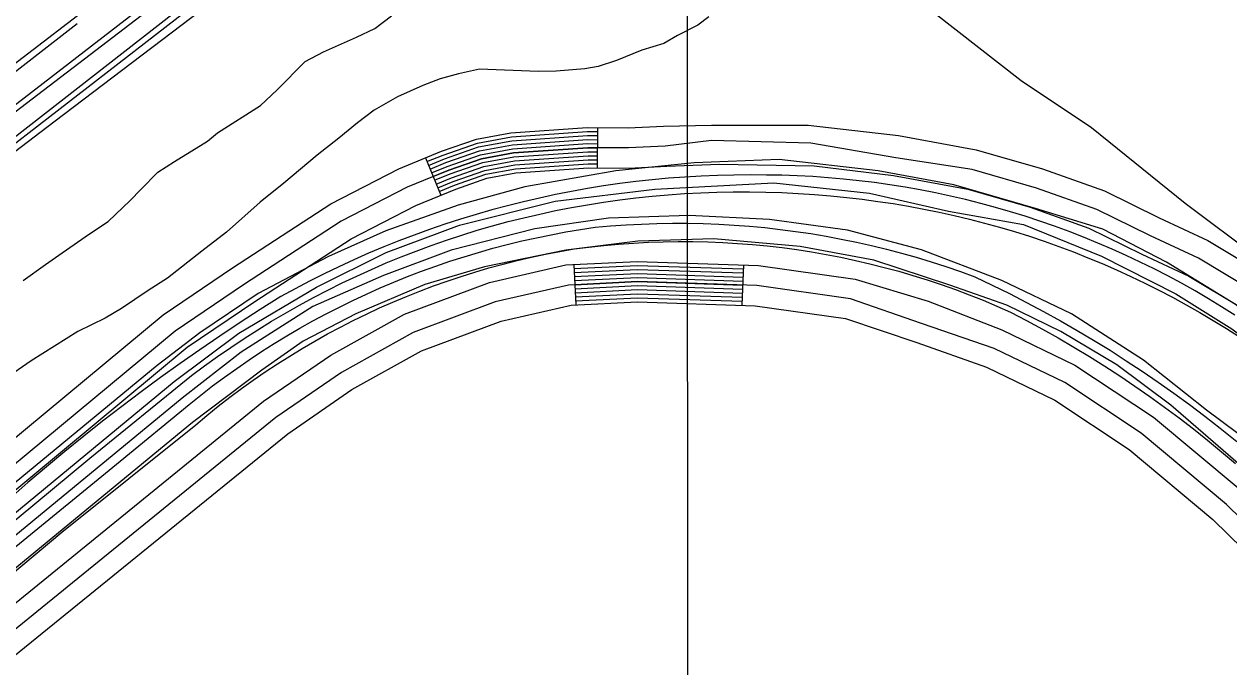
# Model space of a CAD drawing. Extents: x 3297753 to 3335611, y 652252 to 677623.
# Drawn here: x 3306629 to 3307525, y 667580 to 668058 of the extents above; entities that cross this region are included whole.
import ezdxf

# ---------------------------------------------------------------- set-up
doc = ezdxf.new("R2010")
doc.units = 0
for name, color, linetype in [('V-GRID-MAJR', 7, 'Continuous'), ('V-RAIL-TRAK', 7, 'Continuous'), ('V-ROAD-CNTR', 7, 'Continuous'), ('V-SITE-VEGE', 7, 'Continuous'), ('V-TOPO-SHOR', 7, 'Continuous'), ('V-UTIL-LINE', 7, 'Continuous')]:
    doc.layers.add(name, color=color, linetype=linetype)

msp = doc.modelspace()

# ---------------------------------------------------------------- linework, layer by layer
at = {"layer": 'V-GRID-MAJR'}
msp.add_spline([(3307129.44, 657635.96), (3307127.24, 660664.74), (3307122.83, 666726.16), (3307118.42, 672787.61), (3307116.22, 675820.25)], degree=3, dxfattribs=at)
at = {"layer": 'V-RAIL-TRAK'}
for points in [[(3305465.29, 667062.84), (3305492.9, 667084.2), (3305566.27, 667140.94), (3305603.31, 667169.85), (3305672.39, 667223.76), (3305787.16, 667313.12), (3305900.4, 667401.06), (3306015.16, 667489.92), (3306133.94, 667580.59), (3306154.82, 667596.65), (3306238.47, 667661.01), (3306319.58, 667724.16), (3306404.82, 667791.59), (3306514.67, 667881.15), (3306650.77, 667984.9), (3306796.55, 668095.63), (3306905.12, 668178.34), (3307023.37, 668268.05), (3307044.37, 668284.47), (3307106.53, 668333.09)], [(3306257.71, 667698.35), (3306273.87, 667713.26), (3306290.17, 667728), (3306306.61, 667742.59), (3306323.19, 667757.03), (3306339.91, 667771.3), (3306356.76, 667785.41), (3306373.75, 667799.36), (3306390.88, 667813.14), (3306408.13, 667826.76), (3306425.52, 667840.21), (3306579.57, 667959.97), (3306745.25, 668086.63), (3306823.2, 668144.99), (3306929.42, 668216.53)], [(3305999.72, 667537.82), (3306155.7, 667656.51), (3306278.23, 667754.41), (3306367.17, 667823.96), (3306392.52, 667843.79), (3306563.92, 667977.12), (3306667.98, 668058.05)], [(3307528.88, 667841.24), (3307519.15, 667847.39), (3307509.31, 667853.36), (3307499.37, 667859.17), (3307489.33, 667864.8), (3307479.19, 667870.25), (3307468.95, 667875.52), (3307458.63, 667880.6), (3307448.21, 667885.51), (3307437.71, 667890.23), (3307427.13, 667894.77), (3307416.48, 667899.11), (3307405.74, 667903.27), (3307394.93, 667907.24), (3307384.06, 667911.02), (3307373.12, 667914.61), (3307362.12, 667918), (3307351.06, 667921.2), (3307339.95, 667924.2), (3307328.78, 667927), (3307317.57, 667929.61), (3307306.31, 667932.02), (3307295.02, 667934.23), (3307283.68, 667936.25), (3307272.32, 667938.06), (3307260.92, 667939.67), (3307249.49, 667941.08), (3307238.04, 667942.29), (3307226.58, 667943.29), (3307215.09, 667944.09), (3307203.6, 667944.7), (3307192.09, 667945.09), (3307180.58, 667945.29), (3307168.43, 667945.4), (3307156.29, 667945.31), (3307144.14, 667945.02), (3307132, 667944.51), (3307119.88, 667943.8), (3307107.77, 667942.89), (3307095.67, 667941.77), (3307083.6, 667940.44), (3307071.55, 667938.91), (3307059.52, 667937.17), (3307047.53, 667935.23), (3307035.57, 667933.09), (3307023.66, 667930.75), (3307011.78, 667928.2), (3306999.95, 667925.45), (3306988.16, 667922.5), (3306976.43, 667919.35), (3306964.75, 667916), (3306953.14, 667912.45), (3306941.58, 667908.71), (3306930.09, 667904.78), (3306918.66, 667900.64), (3306907.31, 667896.32), (3306896.04, 667891.8), (3306884.84, 667887.09), (3306873.73, 667882.19), (3306862.69, 667877.1), (3306851.75, 667871.83), (3306840.9, 667866.37), (3306830.14, 667860.73), (3306819.48, 667854.9), (3306804.28, 667845.31), (3306789.2, 667835.55), (3306774.23, 667825.6), (3306759.39, 667815.47), (3306744.66, 667805.18), (3306730.06, 667794.7), (3306715.58, 667784.06), (3306701.23, 667773.24), (3306687.01, 667762.25), (3306672.92, 667751.09), (3306658.97, 667739.77), (3306645.15, 667728.29), (3306631.47, 667716.64), (3306617.92, 667704.83)], [(3306544.32, 667624.61), (3306677.59, 667734.93), (3306753.14, 667796.26), (3306762.75, 667803.42), (3306772.48, 667810.39), (3306782.33, 667817.2), (3306792.3, 667823.82), (3306802.39, 667830.27), (3306812.59, 667836.54), (3306822.91, 667842.62), (3306833.33, 667848.52), (3306843.85, 667854.23), (3306854.48, 667859.75), (3306865.2, 667865.08), (3306876.01, 667870.21), (3306886.92, 667875.16), (3306897.91, 667879.91), (3306908.98, 667884.46), (3306920.14, 667888.81), (3306931.37, 667892.96), (3306942.67, 667896.91), (3306954.04, 667900.66), (3306965.48, 667904.21), (3306976.98, 667907.55), (3306988.53, 667910.68), (3307000.27, 667913.6), (3307012.05, 667916.31), (3307023.88, 667918.81), (3307035.74, 667921.12), (3307047.65, 667923.21), (3307059.59, 667925.11), (3307071.56, 667926.79), (3307083.56, 667928.27), (3307095.59, 667929.54), (3307107.63, 667930.6), (3307119.69, 667931.46), (3307131.76, 667932.1), (3307143.85, 667932.54), (3307155.93, 667932.77), (3307168.02, 667932.79), (3307180.11, 667932.6), (3307192.19, 667932.21), (3307204.27, 667931.6), (3307216.33, 667930.79), (3307228.38, 667929.77), (3307240.41, 667928.53), (3307251.92, 667927.24), (3307263.41, 667925.73), (3307274.87, 667924.03), (3307286.3, 667922.13), (3307297.7, 667920.02), (3307309.05, 667917.71), (3307320.36, 667915.21), (3307331.63, 667912.51), (3307342.85, 667909.61), (3307354.02, 667906.51), (3307365.13, 667903.22), (3307376.18, 667899.73), (3307387.17, 667896.05), (3307398.09, 667892.18), (3307408.94, 667888.11), (3307419.71, 667883.86), (3307430.42, 667879.42), (3307441.04, 667874.78), (3307451.58, 667869.96), (3307462.03, 667864.96), (3307472.39, 667859.78), (3307482.66, 667854.42), (3307492.84, 667848.87), (3307502.92, 667843.15), (3307512.89, 667837.25), (3307522.76, 667831.18), (3307532.52, 667824.93)], [(3306539.13, 667601.34), (3306699.94, 667732.48), (3306751.3, 667774.73), (3306759.98, 667781.68), (3306768.79, 667788.47), (3306777.72, 667795.1), (3306786.76, 667801.57), (3306795.93, 667807.87), (3306805.2, 667814.01), (3306814.59, 667819.97), (3306824.09, 667825.76), (3306833.69, 667831.38), (3306843.39, 667836.82), (3306853.18, 667842.09), (3306863.07, 667847.17), (3306873.05, 667852.07), (3306883.12, 667856.8), (3306893.28, 667861.33), (3306903.51, 667865.69), (3306913.83, 667869.85), (3306924.21, 667873.83), (3306934.67, 667877.61), (3306945.19, 667881.21), (3306955.78, 667884.61), (3306966.43, 667887.82), (3306977.13, 667890.84), (3306987.89, 667893.66), (3306998.7, 667896.28), (3307009.55, 667898.71), (3307020.45, 667900.94), (3307031.39, 667902.97), (3307042.35, 667904.8), (3307053.36, 667906.43), (3307064.8, 667907.45), (3307076.25, 667908.27), (3307087.72, 667908.87), (3307099.2, 667909.27), (3307110.69, 667909.45), (3307122.17, 667909.43), (3307133.66, 667909.2), (3307145.13, 667908.76), (3307156.6, 667908.11), (3307168.05, 667907.25), (3307179.49, 667906.18), (3307190.91, 667904.91), (3307202.29, 667903.42), (3307213.66, 667901.73), (3307224.98, 667899.84), (3307236.27, 667897.74), (3307247.53, 667895.43), (3307258.74, 667892.92), (3307269.9, 667890.2), (3307281, 667887.28), (3307292.06, 667884.16), (3307303.05, 667880.84), (3307313.99, 667877.32), (3307324.85, 667873.6), (3307335.65, 667869.69), (3307348.57, 667863.54), (3307361.4, 667857.19), (3307374.13, 667850.64), (3307386.75, 667843.89), (3307399.27, 667836.95), (3307411.67, 667829.82), (3307423.97, 667822.49), (3307436.15, 667814.98), (3307448.21, 667807.28), (3307460.15, 667799.39), (3307471.96, 667791.31), (3307483.66, 667783.06), (3307495.22, 667774.62), (3307506.64, 667766.01), (3307517.94, 667757.21), (3307530.48, 667747.21)], [(3306493.17, 667543.07), (3306656.55, 667679.71), (3306756.27, 667759.66), (3306764.58, 667766.61), (3306773.01, 667773.4), (3306781.57, 667780.04), (3306790.26, 667786.51), (3306799.06, 667792.82), (3306807.99, 667798.96), (3306817.02, 667804.94), (3306826.17, 667810.74), (3306835.42, 667816.38), (3306844.77, 667821.84), (3306854.23, 667827.12), (3306863.78, 667832.23), (3306873.43, 667837.16), (3306883.17, 667841.9), (3306892.99, 667846.46), (3306902.9, 667850.84), (3306912.89, 667855.04), (3306922.96, 667859.04), (3306933.09, 667862.86), (3306943.3, 667866.48), (3306953.58, 667869.91), (3306963.91, 667873.16), (3306974.31, 667876.2), (3306984.76, 667879.05), (3306995.26, 667881.71), (3307005.81, 667884.17), (3307016.4, 667886.43), (3307027.04, 667888.5), (3307037.71, 667890.36), (3307048.69, 667891.77), (3307059.7, 667892.98), (3307070.72, 667893.98), (3307081.76, 667894.77), (3307092.82, 667895.36), (3307103.88, 667895.73), (3307114.95, 667895.91), (3307126.02, 667895.87), (3307137.1, 667895.63), (3307148.16, 667895.18), (3307159.21, 667894.52), (3307170.25, 667893.66), (3307181.27, 667892.59), (3307192.26, 667891.31), (3307203.24, 667889.83), (3307214.18, 667888.14), (3307225.08, 667886.24), (3307235.96, 667884.15), (3307246.79, 667881.85), (3307257.57, 667879.34), (3307268.31, 667876.64), (3307278.99, 667873.74), (3307289.62, 667870.63), (3307300.19, 667867.33), (3307310.69, 667863.83), (3307321.13, 667860.13), (3307331.49, 667856.24), (3307341.78, 667852.16)], [(3307341.78, 667852.16), (3307352, 667847.88), (3307362.12, 667843.41), (3307374.07, 667837.19), (3307385.91, 667830.77), (3307397.65, 667824.17), (3307409.28, 667817.38), (3307420.81, 667810.4), (3307432.22, 667803.24), (3307443.51, 667795.9), (3307454.69, 667788.38), (3307465.74, 667780.69), (3307476.67, 667772.82), (3307487.48, 667764.77), (3307498.15, 667756.56), (3307508.69, 667748.17), (3307519.1, 667739.62), (3307529.36, 667730.9)]]:
    msp.add_lwpolyline(points, dxfattribs=at)
at = {"layer": 'V-ROAD-CNTR'}
for p, q in [((3307054.95, 667980.58), (3307054.78, 667950.58)), ((3306927.08, 667958.04), (3306938.48, 667930.29)), ((3307037.32, 667878.75), (3307038.81, 667848.79)), ((3307163.46, 667878.47), (3307162.46, 667848.48))]:
    msp.add_line(p, q, dxfattribs=at)
for points in [[(3307110.49, 668347), (3306146.36, 667600.81), (3305586.62, 667164.96), (3305487.08, 667091.15), (3305258.49, 666911.02), (3305232.88, 666890.02), (3305201.02, 666869.02), (3305164.29, 666846.26), (3305121.48, 666825.07), (3305084.87, 666810.87), (3305041.53, 666799.32), (3304993.64, 666791.74), (3304957.99, 666788.42), (3304921.34, 666789.3), (3304873.06, 666793.64), (3304818.96, 666807.84), (3304773.92, 666822.95), (3304731.58, 666842.23), (3304681, 666873.61), (3304643.15, 666904.03), (3304610.18, 666938.05), (3304573.32, 666983.06), (3304515.54, 667090.11)], [(3307022.54, 668278.93), (3306963.39, 668244.42), (3306934.23, 668227.59), (3306853.8, 668182.01), (3306805.56, 668156.89), (3306779.37, 668144.4), (3306758.03, 668131.81), (3306723.63, 668106.37), (3306388.44, 667849.37), (3305869.94, 667449.27), (3305848.12, 667431.24), (3305831.99, 667415.46), (3305638.57, 667212.55), (3305586.62, 667164.96)], [(3306879.97, 668196.84), (3306273.76, 667728.65)], [(3305826.5, 667096.84), (3306192.76, 667395.01), (3306499.37, 667648.42), (3306731.94, 667841.36), (3306783.53, 667876.26), (3306856.76, 667923.91), (3306907.23, 667949.89), (3306939.08, 667962.96), (3306965.02, 667972.01), (3306990.61, 667976.71), (3307047.28, 667980.63), (3307077.78, 667980.45), (3307104.09, 667981.72), (3307139.73, 667982.26), (3307211.59, 667982.26), (3307278.88, 667974.65), (3307336.72, 667964.06), (3307386.04, 667949.9), (3307432.11, 667933.48), (3307472.68, 667913.57), (3307508.87, 667896.69), (3307549.78, 667872.12)], [(3306928.22, 667955.26), (3306940.14, 667960.16), (3306965.79, 667969.1), (3306990.99, 667973.73), (3307047.38, 667977.63), (3307054.94, 667977.58)], [(3307541.78, 667859.43), (3307501.82, 667883.43), (3307466.21, 667900.04), (3307426.27, 667919.63), (3307381.45, 667935.61), (3307333.51, 667949.38), (3307276.81, 667957.99), (3307213.54, 667968.98), (3307139.8, 667970.86), (3307105.34, 667966.76), (3307078.1, 667965.45), (3307047.76, 667965.63), (3306992.49, 667961.8), (3306968.87, 667957.46), (3306944.4, 667948.93), (3306913.53, 667936.26), (3306864.3, 667910.93), (3306791.82, 667863.76), (3306740.95, 667829.34), (3306508.94, 667636.87), (3306202.27, 667383.42), (3305836.04, 667085.26)], [(3306929.36, 667952.49), (3306941.21, 667957.35), (3306966.56, 667966.19), (3306991.36, 667970.74), (3307047.47, 667974.63), (3307054.92, 667974.58)], [(3306930.5, 667949.71), (3306942.27, 667954.55), (3306967.33, 667963.28), (3306991.74, 667967.76), (3307047.57, 667971.63), (3307054.9, 667971.58)], [(3306931.64, 667946.94), (3306943.34, 667951.74), (3306968.1, 667960.37), (3306992.11, 667964.78), (3307047.66, 667968.63), (3307054.89, 667968.58)], [(3306932.78, 667944.16), (3306944.4, 667948.93), (3306968.87, 667957.46), (3306992.49, 667961.8), (3307047.76, 667965.63), (3307054.87, 667965.58)], [(3306933.92, 667941.39), (3306945.46, 667946.13), (3306969.64, 667954.55), (3306992.87, 667958.82), (3307047.85, 667962.63), (3307054.85, 667962.58)], [(3306935.06, 667938.61), (3306946.53, 667943.32), (3306970.41, 667951.64), (3306993.24, 667955.84), (3307047.95, 667959.63), (3307054.83, 667959.58)], [(3305845.58, 667073.68), (3306211.78, 667371.82), (3306518.51, 667625.32), (3306749.96, 667817.33), (3306800.11, 667851.26), (3306871.85, 667897.94), (3306919.82, 667922.63), (3306949.72, 667934.9), (3306972.72, 667942.92), (3306994.37, 667946.9), (3307048.23, 667950.62), (3307078.41, 667950.45), (3307106.59, 667951.81), (3307145.44, 667953.36), (3307216.15, 667952.22), (3307275.08, 667945), (3307330.3, 667934.69), (3307376.86, 667921.32), (3307420.43, 667905.79), (3307459.73, 667886.51), (3307494.76, 667870.17), (3307533.78, 667846.73)], [(3308797.5, 666792.97), (3308663.64, 666933.54), (3308598.53, 666995.81), (3308524.32, 667057.88), (3308011.86, 667465.51), (3307575, 667815.59), (3307529.39, 667849.17), (3307478.1, 667880.5), (3307430.84, 667905), (3307380.79, 667920.47), (3307319.91, 667938.04), (3307263.67, 667948.39), (3307190.03, 667956.96), (3307126.98, 667954.45), (3307068.6, 667948.42), (3307001.07, 667936.62), (3306951.34, 667922.79), (3306897.7, 667903.7), (3306855.01, 667884.8), (3306802.66, 667857.25), (3306759.41, 667828.06), (3306727.63, 667803.79), (3306348.71, 667491.51), (3305854.75, 667088.55)], [(3306936.2, 667935.84), (3306947.59, 667940.52), (3306971.18, 667948.73), (3306993.62, 667952.86), (3307048.04, 667956.62), (3307054.81, 667956.58)], [(3306937.34, 667933.06), (3306948.66, 667937.71), (3306971.95, 667945.83), (3306993.99, 667949.88), (3307048.13, 667953.62), (3307054.8, 667953.58)], [(3305711.53, 666949.64), (3305855.92, 667063.43), (3306240.04, 667378.77), (3306740.28, 667791.71), (3306788.33, 667827.78), (3306846.06, 667861.82), (3306897.95, 667887.63), (3306952.37, 667907.91), (3307023.59, 667925.94), (3307097.58, 667934.9), (3307186.25, 667939.61), (3307257.27, 667931.72), (3307316, 667918.41), (3307371.73, 667908.58), (3307429.81, 667885.07), (3307485, 667856.92), (3307526.8, 667831.05), (3307591.8, 667782.72), (3308072.56, 667396.96), (3308689.54, 666906.34)], [(3307542.76, 667744.46), (3307507.92, 667770.51), (3307460.93, 667807.69), (3307407.42, 667842.15), (3307355.59, 667866.9), (3307296.06, 667889.69), (3307240.94, 667904.38), (3307182.88, 667912.18), (3307123.14, 667915.31), (3307063.2, 667913.16), (3307008.51, 667905.24), (3306946.23, 667889.54), (3306895.86, 667870.54), (3306843.34, 667847.68), (3306790.02, 667813.66), (3306746.12, 667779.3), (3305972.89, 667142.71)], [(3307559.18, 667706.71), (3307481.48, 667774.09), (3307441.23, 667804.2), (3307399.64, 667829.08), (3307359.43, 667848.51), (3307317.11, 667863.38), (3307260.43, 667881.96), (3307205.76, 667892.13), (3307141.58, 667897.79), (3307085.03, 667896.16), (3307031.54, 667889.32), (3306970.87, 667877.15), (3306926.64, 667863.98), (3306875.33, 667842.2), (3306836.17, 667821.7), (3306805.33, 667800.2), (3306753.77, 667761.32), (3306371.73, 667446.83), (3305877.96, 667045.44)], [(3306547.03, 667455.16), (3306558.92, 667543.35), (3306573.19, 667575.8), (3306589.32, 667600.42), (3306806.74, 667777.06), (3306856.62, 667811.37), (3306911.58, 667841.87), (3306974.62, 667865.34), (3307031.38, 667878.46), (3307084.57, 667881.1), (3307174.76, 667878.09), (3307246.59, 667867.92), (3307300.94, 667851.47), (3307355.7, 667830.29), (3307410, 667804.05), (3307468.4, 667765.39), (3307532.81, 667711.48)], [(3307037.46, 667875.76), (3307084.59, 667878.1), (3307163.36, 667875.47)], [(3307037.61, 667872.76), (3307084.61, 667875.1), (3307163.26, 667872.47)], [(3307037.76, 667869.77), (3307084.64, 667872.1), (3307163.16, 667869.47)], [(3307037.91, 667866.77), (3307084.66, 667869.09), (3307163.06, 667866.47)], [(3307624.45, 667601.02), (3307522.75, 667700.34), (3307459.42, 667753.34), (3307402.56, 667790.98), (3307349.97, 667816.39), (3307295.86, 667835), (3307243.05, 667853.27), (3307173.46, 667863.12), (3307084.69, 667866.09), (3307033.46, 667863.54), (3306978.95, 667850.94), (3306917.87, 667828.21), (3306864.53, 667798.6), (3306815.74, 667765.04), (3306600.59, 667590.25), (3306586.42, 667568.62), (3306573.5, 667539.25), (3306560.95, 667446.19)], [(3307038.06, 667863.77), (3307084.69, 667866.09), (3307162.96, 667863.47)], [(3307038.21, 667860.78), (3307084.71, 667863.09), (3307162.86, 667860.48)], [(3307038.36, 667857.78), (3307084.74, 667860.09), (3307162.76, 667857.48)], [(3307038.51, 667854.78), (3307084.76, 667857.08), (3307162.66, 667854.48)], [(3307038.66, 667851.79), (3307084.79, 667854.08), (3307162.56, 667851.48)], [(3306580.09, 667475.9), (3306588.09, 667535.15), (3306599.65, 667561.44), (3306611.86, 667580.08), (3306824.73, 667753.02), (3306872.44, 667785.83), (3306924.16, 667814.54), (3306983.27, 667836.55), (3307035.54, 667848.63), (3307084.81, 667851.08), (3307172.15, 667848.16), (3307239.52, 667838.62), (3307292.57, 667820.68), (3307344.25, 667802.5), (3307395.13, 667777.92), (3307450.44, 667741.3), (3307512.68, 667689.21), (3307613.84, 667590.42)]]:
    msp.add_lwpolyline(points, dxfattribs=at)
at = {"layer": 'V-SITE-VEGE'}
for points in [[(3306627.85, 667866.83), (3306644.61, 667878.84), (3306656.99, 667887.5), (3306677.36, 667901.47), (3306691.18, 667910.78), (3306707.38, 667926.34), (3306715.49, 667934.47), (3306728.05, 667947.36), (3306740.39, 667955.32), (3306765.06, 667970.52), (3306772.38, 667976.57), (3306804.33, 667997.11), (3306816.83, 668008.59), (3306837.5, 668029.61), (3306851.22, 668036.8), (3306875.71, 668047.78), (3306889.4, 668054.26), (3306901.81, 668063.62)], [(3307137.72, 668062.81), (3307129.7, 668056.79), (3307114.53, 668048.96), (3307104.39, 668043.03), (3307087.93, 668038.08), (3307069.24, 668030.39), (3307055.63, 668026.02), (3307045.67, 668024.33), (3307024.39, 668022.4), (3307010.97, 668022.27), (3306967.25, 668024.12), (3306951.55, 668020.54), (3306937.98, 668016.88), (3306925.04, 668011.78), (3306906.32, 668003.39), (3306888.95, 667993.53), (3306876.54, 667984.16), (3306862.64, 667972.74), (3306846.56, 667960), (3306821.66, 667939.16), (3306804.1, 667925.07), (3306779.14, 667902.81), (3306760.89, 667888.75), (3306735.31, 667868.64), (3306720.79, 667859.37), (3306701.15, 667846.07), (3306688.83, 667838.82), (3306668.64, 667829.08)], [(3306668.64, 667829.08), (3306633.81, 667807.24), (3306617.79, 667795.91), (3306600.35, 667784.64), (3306582.13, 667771.29), (3306544.12, 667741.11), (3306534.56, 667732.33), (3306502.37, 667706.14), (3306482.55, 667688.61), (3306454, 667665.1)]]:
    msp.add_lwpolyline(points, dxfattribs=at)
at = {"layer": 'V-TOPO-SHOR'}
msp.add_lwpolyline([(3307099.16, 668232.74), (3307176.29, 668165.87), (3307242.46, 668116.3), (3307304.88, 668066.43), (3307370.06, 668015.5), (3307422.36, 667980.55), (3307491.99, 667924.29), (3307546.38, 667883.64)], dxfattribs=at)
at = {"layer": 'V-UTIL-LINE'}
msp.add_lwpolyline([(3306790.16, 668105.08), (3306569.29, 667932.53), (3306447.29, 667837.22)], dxfattribs=at)

doc.saveas('drawing.dxf')
